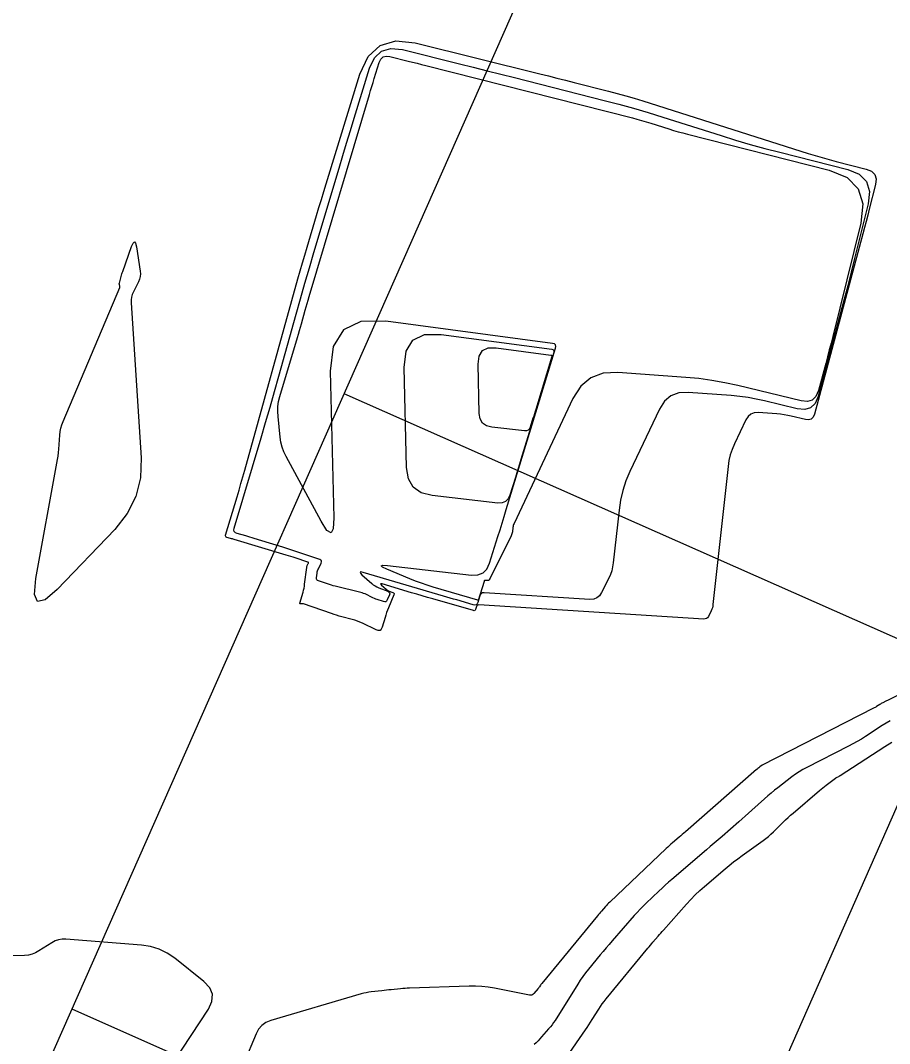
# Model space of a CAD drawing. Extents: x 658976 to 668721, y 639543 to 647196.
# Drawn here: x 662752.2 to 662816.8, y 642991.8 to 643067.8 of the extents above; entities that cross this region are included whole.
import ezdxf

# ---------------------------------------------------------------- set-up
doc = ezdxf.new("R2010")
doc.units = 0
for name, color, linetype in [('Ex_Major Contours', 7, 'Continuous'), ('Ex_Minor Contours', 7, 'Continuous'), ('R_Grid', 7, 'Continuous')]:
    doc.layers.add(name, color=color, linetype=linetype)

msp = doc.modelspace()

# ---------------------------------------------------------------- linework, layer by layer
at = {"layer": 'Ex_Major Contours'}
msp.add_lwpolyline([(662759.554, 643048.204), (662759.552, 643048.232), (662759.554, 643048.26), (662759.559, 643048.288), (662759.696, 643048.785), (662759.722, 643048.877), (662759.75, 643048.969), (662759.78, 643049.06), (662759.811, 643049.15), (662760.475, 643051.013), (662760.588, 643051.266), (662760.685, 643051.345), (662760.766, 643051.249), (662760.83, 643050.98), (662761.115, 643049.175), (662761.132, 643048.97), (662761.117, 643048.769), (662761.069, 643048.573), (662760.988, 643048.383), (662760.603, 643047.631), (662760.52, 643047.441), (662760.465, 643047.244), (662760.437, 643047.042), (662760.437, 643046.834), (662761.172, 643035.3), (662761.125, 643033.812), (662760.784, 643032.43), (662760.152, 643031.155), (662759.227, 643029.987), (662754.939, 643025.524), (662754.039, 643024.742), (662753.475, 643024.616), (662753.247, 643025.147), (662753.355, 643026.334), (662754.919, 643034.917), (662754.962, 643035.174), (662754.999, 643035.433), (662755.03, 643035.692), (662755.054, 643035.952), (662755.137, 643036.994), (662755.168, 643037.252), (662755.219, 643037.505), (662755.29, 643037.753), (662755.382, 643037.997), (662759.584, 643047.954), (662759.593, 643047.981), (662759.597, 643048.008), (662759.596, 643048.036), (662759.591, 643048.064), (662759.56, 643048.176)], close=True, dxfattribs=at)
at = {"layer": 'Ex_Minor Contours'}
for points in [[(662777.447, 643023.1), (662777.261, 643023.174), (662777.071, 643023.238), (662776.878, 643023.293), (662776.099, 643023.495), (662775.905, 643023.547), (662775.712, 643023.604), (662775.52, 643023.664), (662775.329, 643023.728), (662773.261, 643024.448), (662773.233, 643024.456), (662773.205, 643024.461), (662773.177, 643024.463), (662773.148, 643024.462), (662773.033, 643024.453), (662773.009, 643024.455), (662772.994, 643024.464), (662772.988, 643024.48), (662772.991, 643024.504), (662773.22, 643025.327), (662773.257, 643025.474), (662773.29, 643025.622), (662773.317, 643025.771), (662773.338, 643025.922), (662773.488, 643027.147), (662773.495, 643027.188), (662773.505, 643027.227), (662773.518, 643027.266), (662773.535, 643027.304), (662773.609, 643027.454), (662773.62, 643027.488), (662773.617, 643027.516), (662773.599, 643027.538), (662773.567, 643027.555), (662772.639, 643027.865), (662772.471, 643027.921), (662772.302, 643027.975), (662772.133, 643028.028), (662771.964, 643028.079), (662768.097, 643029.233), (662768.03, 643029.253), (662767.963, 643029.273), (662767.895, 643029.292), (662767.828, 643029.311), (662767.559, 643029.387), (662767.503, 643029.412), (662767.468, 643029.449), (662767.455, 643029.498), (662767.464, 643029.559), (662768.312, 643032.401), (662768.458, 643032.898), (662768.603, 643033.395), (662768.745, 643033.892), (662768.885, 643034.391), (662772.839, 643048.602), (662773.005, 643049.194), (662773.175, 643049.785), (662773.346, 643050.375), (662773.521, 643050.965), (662774.226, 643053.322), (662774.402, 643053.911), (662774.58, 643054.5), (662774.759, 643055.088), (662774.939, 643055.676), (662777.44, 643063.821), (662778.054, 643065.131), (662778.944, 643065.955), (662780.108, 643066.293), (662781.548, 643066.144), (662790.816, 643063.842), (662791.456, 643063.682), (662792.096, 643063.522), (662792.736, 643063.361), (662793.376, 643063.199), (662795.935, 643062.55), (662796.573, 643062.383), (662797.209, 643062.207), (662797.842, 643062.021), (662798.473, 643061.827), (662810.782, 643057.923), (662811.298, 643057.763), (662811.817, 643057.611), (662812.338, 643057.467), (662812.861, 643057.331), (662815.09, 643056.766), (662815.476, 643056.608), (662815.719, 643056.363), (662815.819, 643056.034), (662815.777, 643055.618), (662815.32, 643053.786), (662815.205, 643053.328), (662815.088, 643052.871), (662814.968, 643052.414), (662814.847, 643051.958), (662811.236, 643038.541), (662811.141, 643038.32), (662810.999, 643038.181), (662810.808, 643038.122), (662810.569, 643038.146), (662809.516, 643038.401), (662809.252, 643038.46), (662808.986, 643038.507), (662808.719, 643038.543), (662808.45, 643038.569), (662807.059, 643038.671), (662806.76, 643038.655), (662806.508, 643038.56), (662806.301, 643038.387), (662806.14, 643038.135), (662805.288, 643036.332), (662805.118, 643035.929), (662804.982, 643035.517), (662804.882, 643035.094), (662804.817, 643034.662), (662803.695, 643024.394), (662803.678, 643024.277), (662803.65, 643024.163), (662803.612, 643024.052), (662803.564, 643023.945), (662803.354, 643023.519), (662803.293, 643023.426), (662803.215, 643023.363), (662803.121, 643023.327), (662803.011, 643023.32), (662786.277, 643024.368), (662786.222, 643024.364), (662786.177, 643024.345), (662786.143, 643024.31), (662786.12, 643024.26), (662786.048, 643024.03), (662786.025, 643023.982), (662785.992, 643023.952), (662785.949, 643023.941), (662785.896, 643023.948), (662782.877, 643024.819), (662782.479, 643024.933), (662782.081, 643025.049), (662781.684, 643025.165), (662781.287, 643025.282), (662779.094, 643025.928), (662779.02, 643025.944), (662778.988, 643025.937), (662778.998, 643025.906), (662779.051, 643025.851), (662779.39, 643025.548), (662779.445, 643025.503), (662779.503, 643025.464), (662779.565, 643025.43), (662779.63, 643025.401), (662779.898, 643025.298), (662779.954, 643025.267), (662779.985, 643025.226), (662779.993, 643025.175), (662779.977, 643025.114), (662779.571, 643024.152), (662779.5, 643023.976), (662779.434, 643023.799), (662779.373, 643023.62), (662779.318, 643023.44), (662779.105, 643022.713), (662779.037, 643022.565), (662778.94, 643022.482), (662778.814, 643022.466), (662778.658, 643022.516), (662777.63, 643023.016)], [(662784.396, 643024.81), (662784.149, 643024.882), (662783.902, 643024.954), (662783.656, 643025.027), (662777.684, 643026.786), (662777.523, 643026.821), (662777.454, 643026.805), (662777.477, 643026.738), (662777.592, 643026.62), (662778.324, 643025.964), (662778.443, 643025.867), (662778.57, 643025.781), (662778.704, 643025.707), (662778.845, 643025.646), (662779.523, 643025.385), (662779.602, 643025.341), (662779.647, 643025.282), (662779.658, 643025.209), (662779.635, 643025.121), (662779.475, 643024.741), (662779.428, 643024.662), (662779.366, 643024.615), (662779.29, 643024.6), (662779.199, 643024.617), (662778.725, 643024.776), (662778.621, 643024.813), (662778.518, 643024.854), (662778.418, 643024.898), (662778.318, 643024.946), (662777.924, 643025.144), (662777.825, 643025.191), (662777.723, 643025.232), (662777.619, 643025.267), (662777.513, 643025.296), (662775.608, 643025.764), (662775.464, 643025.801), (662775.322, 643025.841), (662775.18, 643025.883), (662775.039, 643025.929), (662774.364, 643026.153), (662774.292, 643026.189), (662774.244, 643026.239), (662774.22, 643026.304), (662774.219, 643026.384), (662774.261, 643026.734), (662774.276, 643026.82), (662774.297, 643026.905), (662774.326, 643026.987), (662774.361, 643027.067), (662774.567, 643027.482), (662774.596, 643027.57), (662774.588, 643027.643), (662774.542, 643027.7), (662774.46, 643027.741), (662771.707, 643028.663), (662771.465, 643028.743), (662771.222, 643028.821), (662770.979, 643028.897), (662770.734, 643028.971), (662769.582, 643029.314), (662769.425, 643029.361), (662769.267, 643029.407), (662769.11, 643029.453), (662768.952, 643029.497), (662768.321, 643029.676), (662768.188, 643029.734), (662768.107, 643029.821), (662768.077, 643029.936), (662768.099, 643030.079), (662770.098, 643036.784), (662770.436, 643037.929), (662770.77, 643039.077), (662771.098, 643040.226), (662771.421, 643041.376), (662772.702, 643045.981), (662773.025, 643047.131), (662773.354, 643048.28), (662773.688, 643049.427), (662774.027, 643050.573), (662775.901, 643056.841), (662776.179, 643057.768), (662776.459, 643058.695), (662776.741, 643059.622), (662777.024, 643060.548), (662778.161, 643064.251), (662778.527, 643065.032), (662779.057, 643065.523), (662779.751, 643065.725), (662780.609, 643065.636), (662784.854, 643064.581), (662785.875, 643064.327), (662786.895, 643064.072), (662787.915, 643063.815), (662788.935, 643063.557), (662795.603, 643061.866), (662796.701, 643061.579), (662797.794, 643061.276), (662798.882, 643060.956), (662799.967, 643060.621), (662804.294, 643059.249), (662805.378, 643058.914), (662806.467, 643058.595), (662807.56, 643058.293), (662808.658, 643058.006), (662813.716, 643056.725), (662814.572, 643056.374), (662815.111, 643055.833), (662815.333, 643055.103), (662815.238, 643054.183), (662814.227, 643050.123), (662813.972, 643049.109), (662813.712, 643048.096), (662813.447, 643047.084), (662813.178, 643046.074), (662811.506, 643039.863), (662811.288, 643039.352), (662810.958, 643039.029), (662810.516, 643038.894), (662809.963, 643038.948), (662807.527, 643039.539), (662806.916, 643039.674), (662806.301, 643039.784), (662805.682, 643039.868), (662805.059, 643039.927), (662801.841, 643040.163), (662801.15, 643040.127), (662800.565, 643039.908), (662800.086, 643039.506), (662799.714, 643038.922), (662797.519, 643034.276), (662797.226, 643033.585), (662796.994, 643032.876), (662796.822, 643032.15), (662796.709, 643031.408), (662796.283, 643027.499), (662796.237, 643027.204), (662796.167, 643026.916), (662796.071, 643026.635), (662795.951, 643026.362), (662795.417, 643025.284), (662795.263, 643025.05), (662795.067, 643024.889), (662794.829, 643024.799), (662794.55, 643024.782), (662786.685, 643025.274), (662786.569, 643025.266), (662786.475, 643025.225), (662786.403, 643025.152), (662786.353, 643025.046), (662786.201, 643024.557), (662786.152, 643024.454), (662786.082, 643024.391), (662785.99, 643024.367), (662785.878, 643024.383), (662784.643, 643024.739)], [(662786.231, 643024.71), (662786.216, 643024.715), (662786.211, 643024.716), (662782.898, 643025.692), (662782.455, 643025.83), (662782.016, 643025.979), (662781.582, 643026.142), (662781.152, 643026.316), (662779.441, 643027.039), (662779.124, 643027.191), (662779.03, 643027.284), (662779.158, 643027.319), (662779.508, 643027.296), (662785.745, 643026.587), (662786.218, 643026.597), (662786.6, 643026.747), (662786.891, 643027.037), (662787.092, 643027.465), (662787.711, 643029.458), (662787.865, 643029.956), (662788.019, 643030.454), (662788.173, 643030.953), (662788.326, 643031.452), (662791.998, 643043.447), (662792.02, 643043.589), (662791.988, 643043.697), (662791.903, 643043.771), (662791.765, 643043.81), (662779.369, 643045.459), (662777.52, 643045.439), (662776.214, 643044.813), (662775.452, 643043.582), (662775.233, 643041.745), (662775.505, 643030.835), (662775.466, 643030.039), (662775.297, 643029.732), (662774.997, 643029.914), (662774.567, 643030.585), (662771.961, 643035.404), (662771.796, 643035.747), (662771.667, 643036.101), (662771.574, 643036.466), (662771.516, 643036.842), (662771.356, 643038.367), (662771.335, 643038.747), (662771.351, 643039.123), (662771.405, 643039.496), (662771.496, 643039.865), (662772.803, 643044.25), (662772.878, 643044.502), (662772.951, 643044.755), (662773.023, 643045.008), (662773.094, 643045.261), (662773.376, 643046.274), (662773.447, 643046.527), (662773.519, 643046.779), (662773.593, 643047.032), (662773.667, 643047.284), (662778.154, 643062.295), (662778.244, 643062.594), (662778.334, 643062.892), (662778.425, 643063.191), (662778.516, 643063.489), (662778.882, 643064.682), (662779, 643064.933), (662779.171, 643065.091), (662779.395, 643065.156), (662779.671, 643065.128), (662781.038, 643064.788), (662781.367, 643064.706), (662781.695, 643064.624), (662782.024, 643064.541), (662782.352, 643064.458), (662797.703, 643060.564), (662798.046, 643060.474), (662798.389, 643060.38), (662798.73, 643060.28), (662799.069, 643060.175), (662800.424, 643059.745), (662800.764, 643059.64), (662801.105, 643059.54), (662801.447, 643059.445), (662801.791, 643059.356), (662812.343, 643056.685), (662813.667, 643056.14), (662814.502, 643055.303), (662814.846, 643054.171), (662814.7, 643052.747), (662812.603, 643044.331), (662812.476, 643043.825), (662812.346, 643043.319), (662812.214, 643042.814), (662812.08, 643042.31), (662811.537, 643040.295), (662811.355, 643039.869), (662811.081, 643039.601), (662810.713, 643039.489), (662810.252, 643039.533), (662805.538, 643040.678), (662804.58, 643040.889), (662803.615, 643041.061), (662802.645, 643041.193), (662801.668, 643041.285), (662796.623, 643041.655), (662795.539, 643041.598), (662794.622, 643041.255), (662793.872, 643040.625), (662793.288, 643039.71), (662788.903, 643030.429), (662788.872, 643030.355), (662788.847, 643030.28), (662788.829, 643030.203), (662788.817, 643030.124), (662788.782, 643029.804), (662788.77, 643029.725), (662788.751, 643029.648), (662788.726, 643029.573), (662788.694, 643029.5), (662787.091, 643026.262), (662787.069, 643026.228), (662787.04, 643026.205), (662787.006, 643026.192), (662786.965, 643026.189), (662786.791, 643026.2), (662786.751, 643026.197), (662786.719, 643026.183), (662786.694, 643026.158), (662786.677, 643026.122), (662786.237, 643024.714), (662786.236, 643024.712), (662786.235, 643024.711), (662786.233, 643024.71)], [(662789.319, 643034.844), (662789.217, 643034.513), (662789.115, 643034.182), (662789.013, 643033.852), (662788.602, 643032.529), (662788.469, 643032.245), (662788.276, 643032.053), (662788.022, 643031.954), (662787.708, 643031.946), (662782.822, 643032.502), (662782.006, 643032.711), (662781.417, 643033.128), (662781.054, 643033.752), (662780.917, 643034.583), (662780.732, 643042.006), (662780.877, 643043.225), (662781.383, 643044.042), (662782.249, 643044.457), (662783.477, 643044.471), (662791.703, 643043.376), (662791.795, 643043.35), (662791.851, 643043.301), (662791.872, 643043.23), (662791.858, 643043.135), (662789.421, 643035.175)], [(662790.466, 643038.735), (662790.415, 643038.572), (662790.365, 643038.409), (662790.314, 643038.246), (662790.112, 643037.594), (662790.046, 643037.453), (662789.951, 643037.359), (662789.826, 643037.31), (662789.671, 643037.306), (662787.261, 643037.58), (662786.859, 643037.683), (662786.568, 643037.889), (662786.389, 643038.196), (662786.322, 643038.606), (662786.231, 643042.267), (662786.302, 643042.868), (662786.552, 643043.271), (662786.979, 643043.476), (662787.584, 643043.483), (662791.641, 643042.943), (662791.686, 643042.93), (662791.714, 643042.906), (662791.725, 643042.871), (662791.717, 643042.824), (662790.516, 643038.898)]]:
    msp.add_lwpolyline(points, close=True, dxfattribs=at)
for points in [[(662822.569, 643020.269), (662816.782, 643017.325), (662816.724, 643017.296), (662816.666, 643017.267), (662816.608, 643017.239), (662816.55, 643017.21), (662816.316, 643017.098), (662816.258, 643017.069), (662816.201, 643017.038), (662816.145, 643017.006), (662816.09, 643016.971), (662815.861, 643016.823), (662815.805, 643016.787), (662815.747, 643016.753), (662815.689, 643016.72), (662815.629, 643016.689), (662807.362, 643012.467), (662807.338, 643012.454), (662807.315, 643012.441), (662807.293, 643012.426), (662807.271, 643012.41), (662807.184, 643012.343), (662807.163, 643012.327), (662807.143, 643012.31), (662807.123, 643012.293), (662807.103, 643012.276), (662807.024, 643012.205), (662807.004, 643012.187), (662806.984, 643012.169), (662806.964, 643012.152), (662806.944, 643012.134), (662801.655, 643007.518), (662801.535, 643007.414), (662801.416, 643007.31), (662801.296, 643007.207), (662801.175, 643007.104), (662800.694, 643006.692), (662800.575, 643006.588), (662800.456, 643006.483), (662800.34, 643006.377), (662800.224, 643006.269), (662796.015, 643002.286), (662795.934, 643002.207), (662795.854, 643002.127), (662795.776, 643002.044), (662795.701, 643001.959), (662795.401, 643001.618), (662795.327, 643001.532), (662795.253, 643001.446), (662795.18, 643001.359), (662795.107, 643001.272), (662790.973, 642996.25), (662790.949, 642996.22), (662790.926, 642996.189), (662790.904, 642996.158), (662790.883, 642996.125), (662790.801, 642995.995), (662790.78, 642995.962), (662790.758, 642995.931), (662790.734, 642995.901), (662790.709, 642995.871), (662790.368, 642995.485), (662790.299, 642995.422), (662790.221, 642995.383), (662790.136, 642995.367), (662790.043, 642995.374), (662787.441, 642995.883), (662786.974, 642995.96), (662786.505, 642996.011), (662786.033, 642996.036), (662785.56, 642996.034), (662781.143, 642995.891), (662780.971, 642995.884), (662780.798, 642995.874), (662780.626, 642995.862), (662780.454, 642995.846), (662779.766, 642995.778), (662779.594, 642995.761), (662779.422, 642995.743), (662779.25, 642995.724), (662779.078, 642995.704), (662778.291, 642995.611), (662778.103, 642995.585), (662777.917, 642995.551), (662777.733, 642995.51), (662777.55, 642995.46), (662770.819, 642993.48), (662770.46, 642993.333), (662770.159, 642993.122), (662769.916, 642992.846), (662769.73, 642992.506), (662768.816, 642990.332)], [(662816.879, 643015.769), (662816.576, 643015.592), (662816.278, 643015.406), (662815.036, 643014.602), (662814.728, 643014.409), (662814.416, 643014.223), (662814.099, 643014.046), (662813.777, 643013.876), (662810.674, 643012.292), (662810.386, 643012.136), (662810.107, 643011.969), (662809.835, 643011.788), (662809.57, 643011.596), (662808.52, 643010.792), (662808.267, 643010.595), (662808.018, 643010.392), (662807.773, 643010.185), (662807.532, 643009.972), (662806.577, 643009.113), (662806.338, 643008.899), (662806.098, 643008.685), (662805.857, 643008.473), (662805.615, 643008.261), (662804.367, 643007.171), (662804.078, 643006.92), (662803.788, 643006.669), (662803.498, 643006.418), (662803.207, 643006.169), (662800.639, 643003.972), (662800.394, 643003.76), (662800.152, 643003.545), (662799.913, 643003.327), (662799.677, 643003.106), (662798.736, 643002.216), (662798.504, 643001.991), (662798.277, 643001.761), (662798.055, 643001.525), (662797.839, 643001.284), (662796.193, 642999.406), (662795.969, 642999.147), (662795.746, 642998.887), (662795.525, 642998.625), (662795.307, 642998.362), (662794.436, 642997.305), (662794.223, 642997.037), (662794.019, 642996.763), (662793.824, 642996.483), (662793.638, 642996.196), (662791.951, 642993.499), (662791.843, 642993.333), (662791.728, 642993.173), (662791.607, 642993.017), (662791.479, 642992.866), (662790.955, 642992.273), (662790.823, 642992.126), (662790.687, 642991.981), (662790.549, 642991.84), (662790.407, 642991.702)], [(662792.819, 642990.79), (662794.209, 642992.787), (662794.34, 642992.978), (662794.468, 642993.17), (662794.594, 642993.364), (662794.718, 642993.559), (662795.208, 642994.344), (662795.334, 642994.538), (662795.465, 642994.727), (662795.603, 642994.912), (662795.747, 642995.093), (662798.851, 642998.862), (662798.946, 642998.977), (662799.042, 642999.091), (662799.139, 642999.204), (662799.236, 642999.317), (662799.628, 642999.767), (662799.726, 642999.879), (662799.824, 642999.991), (662799.923, 643000.103), (662800.022, 643000.215), (662801.728, 643002.141), (662802.045, 643002.487), (662802.374, 643002.821), (662802.714, 643003.143), (662803.065, 643003.454), (662804.594, 643004.761), (662804.903, 643005.019), (662805.217, 643005.27), (662805.537, 643005.514), (662805.863, 643005.752), (662807.419, 643006.859), (662807.622, 643007.01), (662807.819, 643007.169), (662808.01, 643007.335), (662808.193, 643007.51), (662808.916, 643008.223), (662809.098, 643008.4), (662809.283, 643008.573), (662809.472, 643008.743), (662809.664, 643008.909), (662811.623, 643010.572), (662811.744, 643010.674), (662811.866, 643010.774), (662811.99, 643010.872), (662812.115, 643010.969), (662812.816, 643011.505), (662812.842, 643011.524), (662812.869, 643011.542), (662812.897, 643011.559), (662812.926, 643011.574), (662813.043, 643011.634), (662813.072, 643011.649), (662813.101, 643011.665), (662813.129, 643011.682), (662813.157, 643011.7), (662816.465, 643013.84), (662817.006, 643014.178)], [(662763.621, 642990.407), (662766.179, 642994.345), (662766.443, 642994.91), (662766.476, 642995.437), (662766.278, 642995.926), (662765.851, 642996.379), (662763.679, 642998.115), (662763.117, 642998.502), (662762.518, 642998.794), (662761.881, 642998.991), (662761.207, 642999.093), (662755.589, 642999.536), (662755.31, 642999.537), (662755.041, 642999.493), (662754.783, 642999.405), (662754.537, 642999.273), (662753.573, 642998.656), (662753.327, 642998.52), (662753.069, 642998.421), (662752.8, 642998.357), (662752.519, 642998.33), (662750.661, 642998.273)]]:
    msp.add_lwpolyline(points, dxfattribs=at)
at = {"layer": 'R_Grid'}
for p, q in [((662695.344, 642857.161), (662998.847, 643543.008)), ((662741.067, 642836.928), (663044.57, 643522.775)), ((662913.447, 642979.353), (662776.278, 643040.054)), ((662893.214, 642933.63), (662756.044, 642994.331))]:
    msp.add_line(p, q, dxfattribs=at)

doc.saveas('drawing.dxf')
